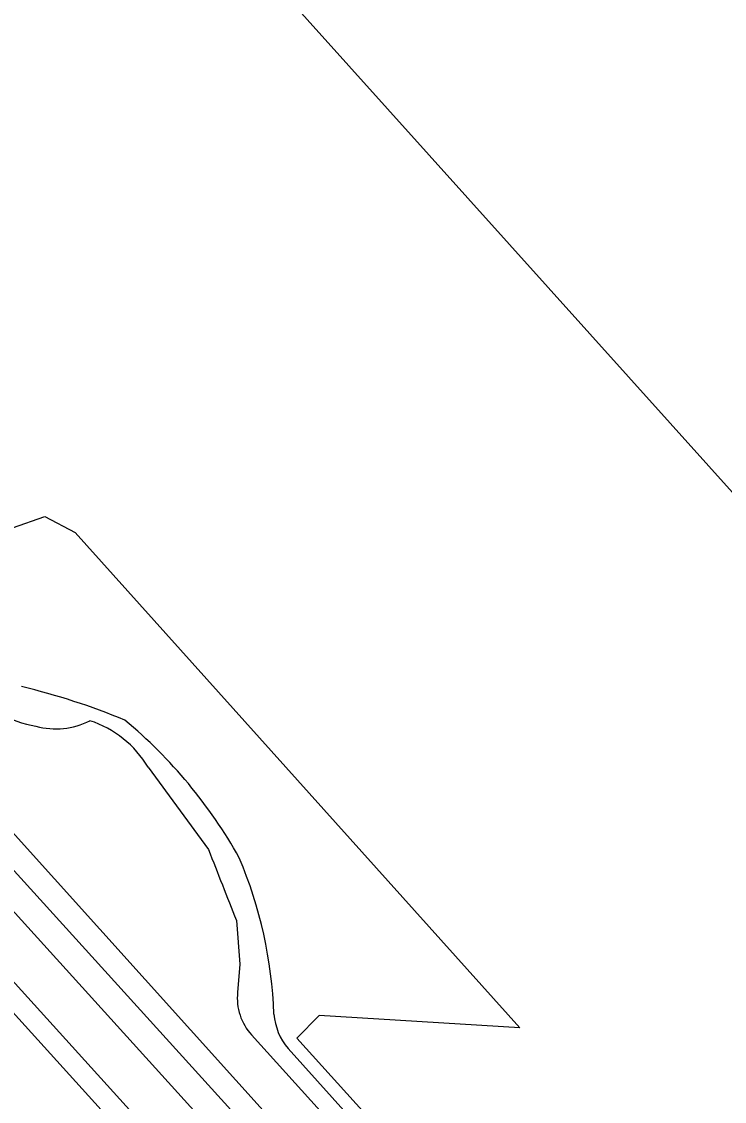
# Model space of a CAD drawing. Extents: x 156141 to 158132, y 385651 to 388399.
# Drawn here: x 156687.2 to 156739.9, y 387557.5 to 387638.5 of the extents above; entities that cross this region are included whole.
import ezdxf

# ---------------------------------------------------------------- set-up
doc = ezdxf.new("R2010")
doc.units = 0
for name, color, linetype in [('IMGEO_Fietspad_gesloten', 7, 'Continuous'), ('IMGEO_Groenvoorziening', 7, 'Continuous'), ('IMGEO_Hek', 7, 'Continuous'), ('IMGEO_Pand', 7, 'Continuous'), ('IMGEO_Rijbaan_lokaal_gesloten', 7, 'Continuous'), ('IMGEO_Waterloop', 7, 'Continuous')]:
    doc.layers.add(name, color=color, linetype=linetype)

msp = doc.modelspace()

# ---------------------------------------------------------------- linework, layer by layer
at = {"layer": 'IMGEO_Fietspad_gesloten'}
for points in [[(156781.004, 387467.422), (156751.5, 387500), (156673.243, 387586.408)], [(156710.195, 387540.331), (156675.728, 387578.392), (156673.017, 387581.269)]]:
    msp.add_lwpolyline(points, dxfattribs=at)
at = {"layer": 'IMGEO_Groenvoorziening'}
for points in [[(156678.365, 387594.783), (156679.166, 387593.896), (156686.466, 387600.496), (156688.888, 387601.354), (156691.163, 387600.15), (156724.535, 387562.997), (156709.488, 387563.912), (156707.811, 387562.233), (156752.805, 387512.437), (156782.941, 387479.122), (156787.929, 387473.603)], [(156678.358, 387583.842), (156778.225, 387473.7)], [(156782.58, 387477.465), (156707.147, 387561.448)]]:
    msp.add_lwpolyline(points, dxfattribs=at)
for centre, radius, start, end in [((156675.018, 387537.83), 52.188, 67.60215, 76.55146), ((156671.157, 387557.627), 37.061, 29.28993, 50.15395), ((156672.906, 387562.822), 33.198, 2.09066, 22.93384), ((156710.609, 387564.386), 4.54, 184.46015, 220.32242)]:
    msp.add_arc(centre, radius, start, end, dxfattribs=at)
at = {"layer": 'IMGEO_Hek'}
for points in [[(156679.166, 387593.896), (156686.466, 387600.496), (156688.888, 387601.354), (156691.163, 387600.15), (156724.535, 387562.997), (156709.488, 387563.912), (156707.811, 387562.233)], [(156815.646, 387442.944), (156815.309, 387443.316), (156810.842, 387448.258), (156795.681, 387465.029), (156787.929, 387473.603), (156782.941, 387479.122), (156752.805, 387512.437), (156707.811, 387562.233)]]:
    msp.add_lwpolyline(points, dxfattribs=at)
at = {"layer": 'IMGEO_Pand'}
msp.add_lwpolyline([(156766.18, 387769.321), (156633.839, 387916.211), (156537.015, 387829.136), (156538.947, 387826.991), (156669.507, 387682.08), (156835.125, 387497.929), (156819.115, 387483.525), (156834.491, 387466.369), (156947.364, 387567.957), (156929.98, 387587.301), (156897.382, 387623.525), (156766.18, 387769.321)], dxfattribs=at)
at = {"layer": 'IMGEO_Rijbaan_lokaal_gesloten'}
msp.add_lwpolyline([(156709.034, 387539.277), (156672.91, 387579.145)], dxfattribs=at)
at = {"layer": 'IMGEO_Waterloop'}
for points in [[(156779.164, 387474.772), (156679.162, 387585.757)], [(156696.643, 387582.538), (156701.178, 387576.374)], [(156703.267, 387571.058), (156703.522, 387567.779), (156703.358, 387565.656)], [(156704.408, 387562.47), (156716.576, 387548.996), (156738.835, 387524.519), (156758.424, 387502.63), (156781.761, 387476.814)]]:
    msp.add_lwpolyline(points, dxfattribs=at)
for centre, radius, start, end in [((156690.065, 387595.177), 9.74, 224.48538, 259.15247), ((156689.698, 387591.18), 5.758, 255.24944, 296.67286), ((156689.835, 387578.514), 7.909, 30.58573, 71.96656), ((157372.854, 387837.251), 720.559, 201.225985, 201.680158), ((156707.404, 387565.223), 4.069, 173.89875, 222.58226)]:
    msp.add_arc(centre, radius, start, end, dxfattribs=at)

doc.saveas('drawing.dxf')
